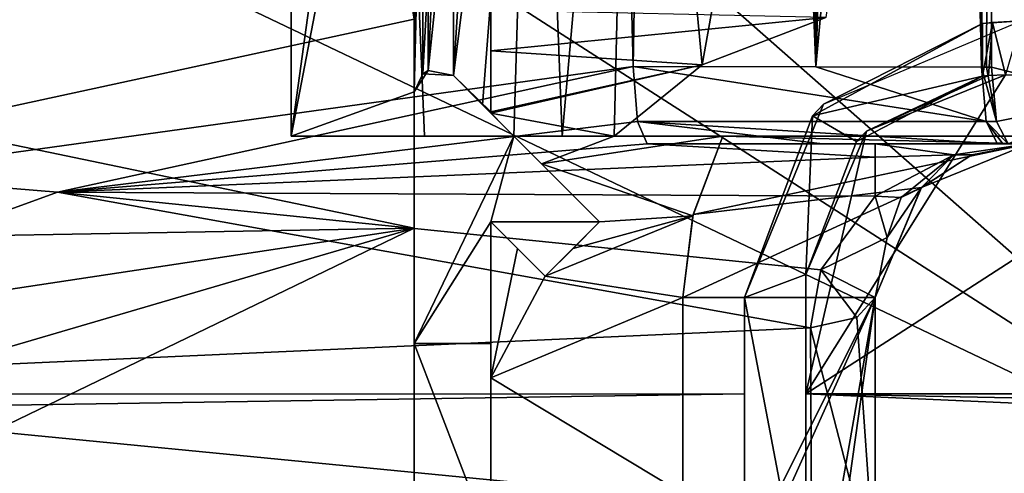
# Model space of a CAD drawing. Extents: x -250 to 250, y -968 to 894.
# Tile 487 of 656: x 208.87 to 221.68, y -960.49 to -954.58. Entities that reach past the tile are written whole.
import ezdxf

# ---------------------------------------------------------------- set-up
doc = ezdxf.new("R2010")
doc.units = 0
doc.header["$LTSCALE"] = 3.583593
for name, color, linetype in [('4459', 7, 'CONTINUOUS'), ('4472', 7, 'CONTINUOUS'), ('4478', 7, 'CONTINUOUS'), ('4506', 7, 'CONTINUOUS'), ('4525', 7, 'CONTINUOUS'), ('4537', 7, 'CONTINUOUS'), ('4543', 7, 'CONTINUOUS'), ('4545', 7, 'CONTINUOUS'), ('4551', 7, 'CONTINUOUS'), ('4559', 7, 'CONTINUOUS'), ('4565', 7, 'CONTINUOUS'), ('4566', 7, 'CONTINUOUS'), ('4567', 7, 'CONTINUOUS'), ('4572', 7, 'CONTINUOUS'), ('4595', 7, 'CONTINUOUS'), ('4600', 7, 'CONTINUOUS'), ('4613', 7, 'CONTINUOUS'), ('4622', 7, 'CONTINUOUS'), ('4676', 7, 'CONTINUOUS'), ('4698', 7, 'CONTINUOUS'), ('4707', 7, 'CONTINUOUS'), ('4708', 7, 'CONTINUOUS'), ('4721', 7, 'CONTINUOUS'), ('4786', 7, 'CONTINUOUS'), ('4787', 7, 'CONTINUOUS'), ('4789', 7, 'CONTINUOUS'), ('4811', 7, 'CONTINUOUS'), ('4815', 7, 'CONTINUOUS'), ('4821', 7, 'CONTINUOUS'), ('4827', 7, 'CONTINUOUS'), ('4857', 7, 'CONTINUOUS'), ('4876', 7, 'CONTINUOUS'), ('4905', 7, 'CONTINUOUS'), ('4917', 7, 'CONTINUOUS'), ('4954', 7, 'CONTINUOUS'), ('4964', 7, 'CONTINUOUS'), ('4973', 7, 'CONTINUOUS'), ('4990', 7, 'CONTINUOUS'), ('5007', 7, 'CONTINUOUS'), ('5041', 7, 'CONTINUOUS'), ('5100', 7, 'CONTINUOUS'), ('5103', 7, 'CONTINUOUS'), ('5106', 7, 'CONTINUOUS'), ('5123', 7, 'CONTINUOUS'), ('5139', 7, 'CONTINUOUS')]:
    doc.layers.add(name, color=color, linetype=linetype)

msp = doc.modelspace()

# ---------------------------------------------------------------- linework, layer by layer
at = {"layer": '4459', "color": 7, "linetype": 'CONTINUOUS'}
for points in [[(216.906, -955.909, -14.415), (216.852, -955.194, -14.705), (221.446, -955.907, -15.3), (216.906, -955.909, -14.415)], [(216.852, -955.194, -14.705), (219.231, -955.197, -15.158), (221.446, -955.907, -15.3), (216.852, -955.194, -14.705)], [(219.231, -955.197, -15.158), (221.384, -955.2, -15.586), (221.446, -955.907, -15.3), (219.231, -955.197, -15.158)], [(221.596, -956.2, -14.609), (216.906, -955.909, -14.415), (221.446, -955.907, -15.3), (221.596, -956.2, -14.609)], [(216.906, -955.909, -14.415), (221.596, -956.2, -14.609), (219.317, -956.2, -14.156), (216.906, -955.909, -14.415)], [(217.035, -956.2, -13.721), (216.906, -955.909, -14.415), (219.317, -956.2, -14.156), (217.035, -956.2, -13.721)]]:
    msp.add_3dface(points, dxfattribs=at)
at = {"layer": '4472', "color": 7, "linetype": 'CONTINUOUS'}
for points in [[(225, -956.1, 12.6), (225, -914.136, 12.6), (212.4, -914.356, 0), (225, -956.1, 12.6)], [(212.401, -956.1, 0.134), (212.4, -914.356, 0), (214, -944.5, -6.145), (212.401, -956.1, 0.134)], [(225, -956.1, 12.6), (212.4, -914.356, 0), (214.134, -956.1, 6.379), (225, -956.1, 12.6)], [(214.134, -956.1, 6.379), (212.4, -914.356, 0), (212.401, -956.1, 0.134), (214.134, -956.1, 6.379)], [(225, -914.576, -12.6), (217.749, -955.172, -10.304), (216.85, -945.65, -9.61), (225, -914.576, -12.6)], [(217.749, -955.172, -10.304), (225, -914.576, -12.6), (219.361, -954.555, -11.268), (217.749, -955.172, -10.304)], [(214, -947.776, -6.145), (212.401, -956.1, 0.134), (214, -944.5, -6.145), (214, -947.776, -6.145)], [(216.85, -945.65, -9.61), (215.926, -956.1, -8.742), (215.571, -946.929, -8.357), (216.85, -945.65, -9.61)], [(216.603, -956.1, -9.394), (215.926, -956.1, -8.742), (216.85, -945.65, -9.61), (216.603, -956.1, -9.394)], [(217.749, -955.172, -10.304), (216.603, -956.1, -9.394), (216.85, -945.65, -9.61), (217.749, -955.172, -10.304)], [(214.891, -955.691, -7.521), (214.512, -955.312, -6.983), (215.571, -946.929, -8.357), (214.891, -955.691, -7.521)], [(215.571, -946.929, -8.357), (214.512, -955.312, -6.983), (214.512, -947.988, -6.983), (215.571, -946.929, -8.357)], [(215.3, -956.1, -8.042), (214.891, -955.691, -7.521), (215.571, -946.929, -8.357), (215.3, -956.1, -8.042)], [(215.926, -956.1, -8.742), (215.3, -956.1, -8.042), (215.571, -946.929, -8.357), (215.926, -956.1, -8.742)], [(214, -955.524, -6.145), (212.401, -956.1, 0.134), (214, -947.776, -6.145), (214, -955.524, -6.145)], [(214.114, -948.011, -6.345), (214, -955.524, -6.145), (214, -947.776, -6.145), (214.114, -948.011, -6.345)], [(214.114, -955.289, -6.345), (214, -955.524, -6.145), (214.114, -948.011, -6.345), (214.114, -955.289, -6.345)], [(214.512, -955.312, -6.983), (214.114, -955.289, -6.345), (214.512, -947.988, -6.983), (214.512, -955.312, -6.983)], [(214.512, -947.988, -6.983), (214.114, -955.289, -6.345), (214.114, -948.011, -6.345), (214.512, -947.988, -6.983)], [(214, -956.1, -6.145), (212.401, -956.1, 0.134), (214, -955.524, -6.145), (214, -956.1, -6.145)]]:
    msp.add_3dface(points, dxfattribs=at)
at = {"layer": '4478', "color": 7, "linetype": 'CONTINUOUS'}
for points in [[(214, -958.8, -3.697), (214, -958.8, -4), (215, -958.8, -4), (214, -958.8, -3.697)], [(215, -958.8, -3.697), (214, -958.8, -3.697), (215, -958.8, -4), (215, -958.8, -3.697)]]:
    msp.add_3dface(points, dxfattribs=at)
at = {"layer": '4506', "color": 7, "linetype": 'CONTINUOUS'}
for points in [[(206.659, -956.608, -13.008), (216.852, -955.194, -14.705), (209.359, -956.828, -12.923), (206.659, -956.608, -13.008)], [(209.359, -956.828, -12.923), (216.852, -955.194, -14.705), (216.906, -955.909, -14.415), (209.359, -956.828, -12.923)], [(217.035, -956.2, -13.721), (209.359, -956.828, -12.923), (216.906, -955.909, -14.415), (217.035, -956.2, -13.721)], [(202.426, -959.348, -12.389), (206.659, -956.608, -13.008), (209.359, -956.828, -12.923), (202.426, -959.348, -12.389)]]:
    msp.add_3dface(points, dxfattribs=at)
at = {"layer": '4525', "color": 7, "linetype": 'CONTINUOUS'}
for points in [[(217.5, -958.2, -3.76), (217.5, -958.2, -7.954), (217.5, -960.751, -7.634), (217.5, -958.2, -3.76)], [(217.5, -963.2, -3.234), (217.5, -958.2, -3.76), (217.5, -960.751, -7.634), (217.5, -963.2, -3.234)]]:
    msp.add_3dface(points, dxfattribs=at)
at = {"layer": '4537', "color": 7, "linetype": 'CONTINUOUS'}
for points in [[(214.134, -956.1, 6.379), (212.401, -956.1, 0.134), (214, -956.1, -3.98), (214.134, -956.1, 6.379)], [(212.401, -956.1, 0.134), (214, -956.1, -6.145), (214, -956.1, -3.98), (212.401, -956.1, 0.134)], [(215.3, -956.1, -3.98), (214.134, -956.1, 6.379), (214, -956.1, -3.98), (215.3, -956.1, -3.98)], [(214.134, -956.1, 6.379), (215.926, -956.1, -8.742), (216.603, -956.1, -9.394), (214.134, -956.1, 6.379)], [(215.926, -956.1, -8.742), (214.134, -956.1, 6.379), (215.3, -956.1, -3.98), (215.926, -956.1, -8.742)], [(214.134, -956.1, 6.379), (216.603, -956.1, -9.394), (218.02, -956.1, -9.145), (214.134, -956.1, 6.379)], [(218.02, -956.1, -3.98), (214.134, -956.1, 6.379), (218.02, -956.1, -9.145), (218.02, -956.1, -3.98)], [(224.624, -956.1, -3.98), (214.134, -956.1, 6.379), (218.02, -956.1, -3.98), (224.624, -956.1, -3.98)], [(225, -956.1, 12.6), (214.134, -956.1, 6.379), (225, -956.1, -4), (225, -956.1, 12.6)], [(225, -956.1, -4), (214.134, -956.1, 6.379), (224.624, -956.1, -3.98), (225, -956.1, -4)], [(215.3, -956.1, -8.042), (215.926, -956.1, -8.742), (215.3, -956.1, -3.98), (215.3, -956.1, -8.042)]]:
    msp.add_3dface(points, dxfattribs=at)
at = {"layer": '4543', "color": 7, "linetype": 'CONTINUOUS'}
for points in [[(215, -957.214, -3.863), (215, -958.8, -3.697), (215, -958.8, -4), (215, -957.214, -3.863)], [(215, -959.245, -8.126), (215, -957.214, -3.863), (215, -958.8, -4), (215, -959.245, -8.126)], [(215, -959.245, -8.126), (215, -957.214, -8.849), (215, -957.214, -3.863), (215, -959.245, -8.126)], [(215, -961.4, -4), (215, -961.4, -8.171), (215, -958.8, -4), (215, -961.4, -4)], [(215, -961.4, -8.171), (215, -959.245, -8.126), (215, -958.8, -4), (215, -961.4, -8.171)]]:
    msp.add_3dface(points, dxfattribs=at)
at = {"layer": '4545', "color": 7, "linetype": 'CONTINUOUS'}
for points in [[(214, -955.524, -10), (214.114, -955.289, -6.345), (214.185, -955.247, -10), (214, -955.524, -10)], [(214, -955.524, -6.145), (214.114, -955.289, -6.345), (214, -955.524, -10), (214, -955.524, -6.145)], [(214.114, -955.289, -6.345), (214.512, -955.312, -6.983), (214.185, -955.247, -10), (214.114, -955.289, -6.345)], [(214.512, -955.312, -6.983), (214.512, -955.312, -10), (214.185, -955.247, -10), (214.512, -955.312, -6.983)]]:
    msp.add_3dface(points, dxfattribs=at)
at = {"layer": '4551', "color": 7, "linetype": 'CONTINUOUS'}
for points in [[(219.361, -954.555, -11.268), (215, -954.459, -12.327), (215, -954.99, -11.089), (219.361, -954.555, -11.268)], [(217.749, -955.172, -10.304), (219.361, -954.555, -11.268), (215, -954.99, -11.089), (217.749, -955.172, -10.304)], [(215, -955.782, -10), (217.749, -955.172, -10.304), (215, -954.99, -11.089), (215, -955.782, -10)], [(215, -955.8, -9.98), (217.749, -955.172, -10.304), (215, -955.791, -9.99), (215, -955.8, -9.98)], [(216.603, -956.1, -9.394), (217.749, -955.172, -10.304), (215, -955.8, -9.98), (216.603, -956.1, -9.394)], [(215, -955.791, -9.99), (217.749, -955.172, -10.304), (215, -955.782, -10), (215, -955.791, -9.99)], [(215.658, -956.458, -9.25), (216.603, -956.1, -9.394), (215, -955.8, -9.98), (215.658, -956.458, -9.25)], [(218.02, -956.1, -9.145), (216.603, -956.1, -9.394), (215.658, -956.458, -9.25), (218.02, -956.1, -9.145)], [(217.628, -957.136, -8.432), (218.02, -956.1, -9.145), (215.658, -956.458, -9.25), (217.628, -957.136, -8.432)], [(216.414, -957.214, -8.6), (217.628, -957.136, -8.432), (215.658, -956.458, -9.25), (216.414, -957.214, -8.6)], [(215, -957.214, -8.849), (215, -959.245, -8.126), (215.346, -957.56, -8.604), (215, -957.214, -8.849)], [(215.707, -957.921, -8.377), (217.628, -957.136, -8.432), (216.069, -957.56, -8.476), (215.707, -957.921, -8.377)], [(217.5, -958.2, -7.954), (217.628, -957.136, -8.432), (215.707, -957.921, -8.377), (217.5, -958.2, -7.954)], [(216.069, -957.56, -8.476), (217.628, -957.136, -8.432), (216.414, -957.214, -8.6), (216.069, -957.56, -8.476)], [(215.346, -957.56, -8.604), (215, -959.245, -8.126), (215.707, -957.921, -8.377), (215.346, -957.56, -8.604)], [(215, -959.245, -8.126), (217.5, -958.2, -7.954), (215.707, -957.921, -8.377), (215, -959.245, -8.126)], [(217.5, -960.751, -7.634), (217.5, -958.2, -7.954), (215, -959.245, -8.126), (217.5, -960.751, -7.634)], [(215, -961.4, -8.171), (217.5, -960.751, -7.634), (215, -959.245, -8.126), (215, -961.4, -8.171)]]:
    msp.add_3dface(points, dxfattribs=at)
at = {"layer": '4559', "color": 7, "linetype": 'CONTINUOUS'}
for points in [[(220.339, -956.9, -10.715), (220.601, -956.77, -10.41), (220.159, -957.418, -9.457), (220.339, -956.9, -10.715)], [(219.293, -957.841, -10.093), (220, -956.881, -10.966), (220.159, -957.418, -9.457), (219.293, -957.841, -10.093)], [(220, -956.881, -10.966), (220.339, -956.9, -10.715), (220.159, -957.418, -9.457), (220, -956.881, -10.966)], [(220, -958.2, -8.778), (219.293, -957.841, -10.093), (220.159, -957.418, -9.457), (220, -958.2, -8.778)], [(219.761, -958.46, -9.372), (219.159, -958.596, -9.683), (219.293, -957.841, -10.093), (219.761, -958.46, -9.372)], [(220, -958.2, -8.778), (219.761, -958.46, -9.372), (219.293, -957.841, -10.093), (220, -958.2, -8.778)]]:
    msp.add_3dface(points, dxfattribs=at)
at = {"layer": '4565', "color": 7, "linetype": 'CONTINUOUS'}
for points in [[(214, -954.578, -12.151), (207.588, -955.966, -11.115), (214, -957.298, -8.978), (214, -954.578, -12.151)], [(207.588, -955.966, -11.115), (204.1, -957.469, -10.633), (214, -957.298, -8.978), (207.588, -955.966, -11.115)], [(204.1, -957.469, -10.633), (204.1, -958.795, -10.139), (214, -957.298, -8.978), (204.1, -957.469, -10.633)], [(204.1, -958.795, -10.139), (204.1, -960.2, -9.971), (214, -957.298, -8.978), (204.1, -958.795, -10.139)], [(204.1, -960.2, -9.971), (205.5, -961.4, -9.846), (214, -957.298, -8.978), (204.1, -960.2, -9.971)], [(205.5, -961.4, -9.846), (214, -961.4, -8.348), (214, -957.298, -8.978), (205.5, -961.4, -9.846)]]:
    msp.add_3dface(points, dxfattribs=at)
at = {"layer": '4566', "color": 7, "linetype": 'CONTINUOUS'}
for points in [[(215, -947.5, -10), (214.512, -947.988, -10), (214.185, -955.247, -10), (215, -947.5, -10)], [(214.512, -955.312, -10), (215, -947.5, -10), (214.185, -955.247, -10), (214.512, -955.312, -10)], [(215, -955.782, -10), (215, -947.5, -10), (214.512, -955.312, -10), (215, -955.782, -10)], [(214, -947.776, -10), (214, -955.524, -10), (214.185, -948.053, -10), (214, -947.776, -10)], [(214.512, -947.988, -10), (214.185, -948.053, -10), (214.185, -955.247, -10), (214.512, -947.988, -10)], [(214.185, -948.053, -10), (214, -955.524, -10), (214.185, -955.247, -10), (214.185, -948.053, -10)], [(215, -955.8, -10), (215, -955.782, -10), (214.512, -955.312, -10), (215, -955.8, -10)]]:
    msp.add_3dface(points, dxfattribs=at)
at = {"layer": '4567', "color": 7, "linetype": 'CONTINUOUS'}
for points in [[(221.516, -955.2, -15.616), (223.117, -955.602, -15.889), (221.58, -955.907, -15.331), (221.516, -955.2, -15.616)], [(223.117, -955.602, -15.889), (221.734, -956.2, -14.64), (221.58, -955.907, -15.331), (223.117, -955.602, -15.889)]]:
    msp.add_3dface(points, dxfattribs=at)
at = {"layer": '4572', "color": 7, "linetype": 'CONTINUOUS'}
for points in [[(221.384, -955.2, -15.586), (220.939, -936.585, -15.476), (221.045, -913.492, -15.504), (221.384, -955.2, -15.586)], [(221.617, -913.6, -15.638), (221.384, -955.2, -15.586), (221.045, -913.492, -15.504), (221.617, -913.6, -15.638)], [(221.384, -955.2, -15.586), (221.617, -913.6, -15.638), (221.45, -955.2, -15.601), (221.384, -955.2, -15.586)], [(221.617, -913.6, -15.638), (221.516, -955.2, -15.616), (221.45, -955.2, -15.601), (221.617, -913.6, -15.638)], [(223.117, -955.602, -15.889), (221.516, -955.2, -15.616), (221.617, -913.6, -15.638), (223.117, -955.602, -15.889)], [(225.001, -913.6, -16), (223.117, -955.602, -15.889), (221.617, -913.6, -15.638), (225.001, -913.6, -16)]]:
    msp.add_3dface(points, dxfattribs=at)
at = {"layer": '4595', "color": 7, "linetype": 'CONTINUOUS'}
for points in [[(209.359, -956.828, -12.923), (217.035, -956.2, -13.721), (220, -956.374, -12.032), (209.359, -956.828, -12.923)], [(217.035, -956.2, -13.721), (220, -956.2, -13.199), (220, -956.374, -12.032), (217.035, -956.2, -13.721)], [(220, -956.881, -10.966), (209.359, -956.828, -12.923), (220, -956.374, -12.032), (220, -956.881, -10.966)], [(202.426, -959.348, -12.389), (209.359, -956.828, -12.923), (219.159, -958.596, -9.683), (202.426, -959.348, -12.389)], [(219.159, -958.596, -9.683), (209.359, -956.828, -12.923), (219.293, -957.841, -10.093), (219.159, -958.596, -9.683)], [(209.359, -956.828, -12.923), (220, -956.881, -10.966), (219.293, -957.841, -10.093), (209.359, -956.828, -12.923)], [(202.426, -959.348, -12.389), (219.159, -958.596, -9.683), (219.171, -960.98, -9.422), (202.426, -959.348, -12.389)], [(202.947, -960.673, -12.234), (202.426, -959.348, -12.389), (219.171, -960.98, -9.422), (202.947, -960.673, -12.234)]]:
    msp.add_3dface(points, dxfattribs=at)
at = {"layer": '4600', "color": 7, "linetype": 'CONTINUOUS'}
for points in [[(222, -956.2, -12.846), (222, -956.2, -3.97), (220.606, -956.766, -3.91), (222, -956.2, -12.846)], [(221.261, -956.342, -11.595), (222, -956.2, -12.846), (220.606, -956.766, -3.91), (221.261, -956.342, -11.595)], [(220.601, -956.77, -10.41), (221.261, -956.342, -11.595), (220.606, -956.766, -3.91), (220.601, -956.77, -10.41)], [(220.601, -956.77, -10.41), (220.606, -956.766, -3.91), (220, -958.2, -3.76), (220.601, -956.77, -10.41)], [(220.159, -957.418, -9.457), (220.601, -956.77, -10.41), (220, -958.2, -3.76), (220.159, -957.418, -9.457)], [(220, -958.2, -8.778), (220.159, -957.418, -9.457), (220, -958.2, -3.76), (220, -958.2, -8.778)]]:
    msp.add_3dface(points, dxfattribs=at)
at = {"layer": '4613', "color": 7, "linetype": 'CONTINUOUS'}
for points in [[(222, -956.2, -3.97), (218.02, -956.1, -3.98), (217.632, -957.119, -3.873), (222, -956.2, -3.97)], [(222, -956.2, -3.97), (224.624, -956.1, -3.98), (218.02, -956.1, -3.98), (222, -956.2, -3.97)], [(220.606, -956.766, -3.91), (222, -956.2, -3.97), (217.632, -957.119, -3.873), (220.606, -956.766, -3.91)], [(220, -958.2, -3.76), (220.606, -956.766, -3.91), (217.5, -958.2, -3.76), (220, -958.2, -3.76)], [(217.5, -958.2, -3.76), (220.606, -956.766, -3.91), (217.632, -957.119, -3.873), (217.5, -958.2, -3.76)], [(218.2, -962.2, -3.339), (220, -958.2, -3.76), (217.5, -963.2, -3.234), (218.2, -962.2, -3.339)], [(217.5, -963.2, -3.234), (220, -958.2, -3.76), (217.5, -958.2, -3.76), (217.5, -963.2, -3.234)], [(219.3, -962.2, -3.339), (220, -958.2, -3.76), (218.2, -962.2, -3.339), (219.3, -962.2, -3.339)], [(220, -963.2, -3.234), (220, -958.2, -3.76), (219.3, -963.2, -3.234), (220, -963.2, -3.234)], [(219.3, -963.2, -3.234), (220, -958.2, -3.76), (219.3, -962.2, -3.339), (219.3, -963.2, -3.234)]]:
    msp.add_3dface(points, dxfattribs=at)
at = {"layer": '4622', "color": 7, "linetype": 'CONTINUOUS'}
for points in [[(206.659, -956.608, -13.008), (209.427, -904.599, -12.771), (211.54, -911.095, -13.294), (206.659, -956.608, -13.008)], [(209.427, -904.599, -12.771), (206.659, -956.608, -13.008), (207.314, -904.644, -12.329), (209.427, -904.599, -12.771)], [(219.23, -905.346, -15.037), (219.231, -955.197, -15.158), (219.077, -908.608, -15.005), (219.23, -905.346, -15.037)], [(219.523, -906.15, -15.111), (219.231, -955.197, -15.158), (219.23, -905.346, -15.037), (219.523, -906.15, -15.111)], [(219.929, -913.8, -15.22), (219.231, -955.197, -15.158), (219.523, -906.15, -15.111), (219.929, -913.8, -15.22)], [(219.077, -908.608, -15.005), (219.231, -955.197, -15.158), (219.078, -910.365, -15.009), (219.077, -908.608, -15.005)], [(219.078, -910.365, -15.009), (219.231, -955.197, -15.158), (219.079, -912.099, -15.013), (219.078, -910.365, -15.009)], [(212.258, -912.854, -13.465), (206.659, -956.608, -13.008), (211.54, -911.095, -13.294), (212.258, -912.854, -13.465)], [(219.079, -912.099, -15.013), (219.231, -955.197, -15.158), (218.648, -913.148, -14.912), (219.079, -912.099, -15.013)], [(214.019, -913.596, -13.855), (206.659, -956.608, -13.008), (212.258, -912.854, -13.465), (214.019, -913.596, -13.855)], [(218.648, -913.148, -14.912), (219.231, -955.197, -15.158), (217.569, -913.598, -14.66), (218.648, -913.148, -14.912)], [(215.796, -913.597, -14.252), (206.659, -956.608, -13.008), (214.019, -913.596, -13.855), (215.796, -913.597, -14.252)], [(216.852, -955.194, -14.705), (206.659, -956.608, -13.008), (215.796, -913.597, -14.252), (216.852, -955.194, -14.705)], [(217.569, -913.598, -14.66), (216.852, -955.194, -14.705), (215.796, -913.597, -14.252), (217.569, -913.598, -14.66)], [(219.231, -955.197, -15.158), (216.852, -955.194, -14.705), (217.569, -913.598, -14.66), (219.231, -955.197, -15.158)], [(220.263, -913.8, -15.301), (219.231, -955.197, -15.158), (219.929, -913.8, -15.22), (220.263, -913.8, -15.301)], [(220.596, -913.8, -15.382), (219.231, -955.197, -15.158), (220.263, -913.8, -15.301), (220.596, -913.8, -15.382)], [(220.939, -936.585, -15.476), (219.231, -955.197, -15.158), (220.596, -913.8, -15.382), (220.939, -936.585, -15.476)], [(221.384, -955.2, -15.586), (219.231, -955.197, -15.158), (220.939, -936.585, -15.476), (221.384, -955.2, -15.586)]]:
    msp.add_3dface(points, dxfattribs=at)
at = {"layer": '4676', "color": 7, "linetype": 'CONTINUOUS'}
for points in [[(214, -947.776, -10), (214, -954.578, -12.151), (214, -955.524, -10), (214, -947.776, -10)], [(214, -955.524, -10), (214, -954.578, -12.151), (214, -957.298, -8.978), (214, -955.524, -10)], [(214, -956.1, -6.145), (214, -955.524, -6.145), (214, -957.298, -8.978), (214, -956.1, -6.145)], [(214, -955.524, -6.145), (214, -955.524, -10), (214, -957.298, -8.978), (214, -955.524, -6.145)], [(214, -956.1, -3.98), (214, -956.1, -6.145), (214, -957.298, -8.978), (214, -956.1, -3.98)], [(214, -958.8, -3.697), (214, -956.1, -3.98), (214, -958.8, -4), (214, -958.8, -3.697)], [(214, -958.8, -4), (214, -956.1, -3.98), (214, -957.298, -8.978), (214, -958.8, -4)], [(214, -961.4, -8.348), (214, -958.8, -4), (214, -957.298, -8.978), (214, -961.4, -8.348)], [(214, -961.4, -8.348), (214, -961.4, -4), (214, -958.8, -4), (214, -961.4, -8.348)]]:
    msp.add_3dface(points, dxfattribs=at)
at = {"layer": '4698', "color": 7, "linetype": 'CONTINUOUS'}
for points in [[(215.707, -957.921, -8.377), (216.069, -957.56, -8.476), (216.414, -957.214, -3.863), (215.707, -957.921, -8.377)], [(215.707, -957.921, -8.377), (216.414, -957.214, -3.863), (215.707, -957.921, -3.789), (215.707, -957.921, -8.377)], [(216.069, -957.56, -8.476), (216.414, -957.214, -8.6), (216.414, -957.214, -3.863), (216.069, -957.56, -8.476)]]:
    msp.add_3dface(points, dxfattribs=at)
at = {"layer": '4707', "color": 7, "linetype": 'CONTINUOUS'}
for points in [[(215, -950.981, -12.299), (215, -947.5, -12.272), (215, -955.782, -10), (215, -950.981, -12.299)], [(215, -955.782, -10), (215, -947.5, -12.272), (215, -947.5, -10), (215, -955.782, -10)], [(215, -950.981, -12.299), (215, -955.782, -10), (215, -954.99, -11.089), (215, -950.981, -12.299)], [(215, -954.459, -12.327), (215, -950.981, -12.299), (215, -954.99, -11.089), (215, -954.459, -12.327)]]:
    msp.add_3dface(points, dxfattribs=at)
at = {"layer": '4708', "color": 7, "linetype": 'CONTINUOUS'}
for points in [[(221.384, -955.2, -15.586), (221.45, -955.2, -15.601), (221.58, -955.907, -15.331), (221.384, -955.2, -15.586)], [(221.384, -955.2, -15.586), (221.58, -955.907, -15.331), (221.446, -955.907, -15.3), (221.384, -955.2, -15.586)], [(221.45, -955.2, -15.601), (221.516, -955.2, -15.616), (221.58, -955.907, -15.331), (221.45, -955.2, -15.601)], [(221.665, -956.2, -14.625), (221.596, -956.2, -14.609), (221.446, -955.907, -15.3), (221.665, -956.2, -14.625)], [(221.58, -955.907, -15.331), (221.734, -956.2, -14.64), (221.446, -955.907, -15.3), (221.58, -955.907, -15.331)], [(221.734, -956.2, -14.64), (221.665, -956.2, -14.625), (221.446, -955.907, -15.3), (221.734, -956.2, -14.64)]]:
    msp.add_3dface(points, dxfattribs=at)
at = {"layer": '4721', "color": 7, "linetype": 'CONTINUOUS'}
for points in [[(221.024, -956.343, -11.959), (222, -956.2, -12.846), (221.261, -956.342, -11.595), (221.024, -956.343, -11.959)], [(220.339, -956.9, -10.715), (220, -956.881, -10.966), (221.024, -956.343, -11.959), (220.339, -956.9, -10.715)], [(220.601, -956.77, -10.41), (220.339, -956.9, -10.715), (221.024, -956.343, -11.959), (220.601, -956.77, -10.41)], [(220.601, -956.77, -10.41), (221.024, -956.343, -11.959), (221.261, -956.342, -11.595), (220.601, -956.77, -10.41)]]:
    msp.add_3dface(points, dxfattribs=at)
at = {"layer": '4786', "color": 7, "linetype": 'CONTINUOUS'}
for points in [[(222, -956.2, -12.846), (221.024, -956.343, -11.959), (220, -956.2, -13.199), (222, -956.2, -12.846)], [(220, -956.2, -13.199), (221.024, -956.343, -11.959), (220, -956.374, -12.032), (220, -956.2, -13.199)], [(221.024, -956.343, -11.959), (220, -956.881, -10.966), (220, -956.374, -12.032), (221.024, -956.343, -11.959)]]:
    msp.add_3dface(points, dxfattribs=at)
at = {"layer": '4787', "color": 7, "linetype": 'CONTINUOUS'}
for points in [[(220, -956.2, -13.199), (217.035, -956.2, -13.721), (219.317, -956.2, -14.156), (220, -956.2, -13.199)], [(221.596, -956.2, -14.609), (220, -956.2, -13.199), (219.317, -956.2, -14.156), (221.596, -956.2, -14.609)], [(222, -956.2, -12.846), (220, -956.2, -13.199), (221.734, -956.2, -14.333), (222, -956.2, -12.846)], [(221.734, -956.2, -14.333), (220, -956.2, -13.199), (221.734, -956.2, -14.64), (221.734, -956.2, -14.333)], [(221.734, -956.2, -14.64), (220, -956.2, -13.199), (221.665, -956.2, -14.625), (221.734, -956.2, -14.64)], [(221.665, -956.2, -14.625), (220, -956.2, -13.199), (221.596, -956.2, -14.609), (221.665, -956.2, -14.625)]]:
    msp.add_3dface(points, dxfattribs=at)
at = {"layer": '4789', "color": 7, "linetype": 'CONTINUOUS'}
for points in [[(214.512, -955.312, -6.983), (215, -955.8, -9.98), (215, -955.8, -10), (214.512, -955.312, -6.983)], [(214.512, -955.312, -6.983), (215, -955.8, -10), (214.512, -955.312, -10), (214.512, -955.312, -6.983)], [(214.512, -955.312, -6.983), (215.658, -956.458, -9.25), (215, -955.8, -9.98), (214.512, -955.312, -6.983)], [(214.512, -955.312, -6.983), (214.891, -955.691, -7.521), (215.658, -956.458, -9.25), (214.512, -955.312, -6.983)], [(214.891, -955.691, -7.521), (215.3, -956.1, -8.042), (215.658, -956.458, -9.25), (214.891, -955.691, -7.521)], [(215.3, -956.1, -8.042), (216.414, -957.214, -8.6), (215.658, -956.458, -9.25), (215.3, -956.1, -8.042)], [(216.414, -957.214, -8.6), (215.3, -956.1, -3.98), (216.414, -957.214, -3.863), (216.414, -957.214, -8.6)], [(215.3, -956.1, -8.042), (215.3, -956.1, -3.98), (216.414, -957.214, -8.6), (215.3, -956.1, -8.042)]]:
    msp.add_3dface(points, dxfattribs=at)
at = {"layer": '4811', "color": 7, "linetype": 'CONTINUOUS'}
for points in [[(220, -961.853, -8.642), (220, -958.2, -8.778), (220, -958.2, -3.76), (220, -961.853, -8.642)], [(220, -961.853, -8.642), (220, -958.2, -3.76), (220, -963.2, -7.976), (220, -961.853, -8.642)], [(220, -958.2, -3.76), (220, -963.2, -3.234), (220, -963.2, -7.976), (220, -958.2, -3.76)]]:
    msp.add_3dface(points, dxfattribs=at)
at = {"layer": '4815', "color": 7, "linetype": 'CONTINUOUS'}
for points in [[(215.3, -956.1, -3.98), (214, -958.8, -3.697), (215, -957.214, -3.863), (215.3, -956.1, -3.98)], [(215.3, -956.1, -3.98), (214, -956.1, -3.98), (214, -958.8, -3.697), (215.3, -956.1, -3.98)], [(216.414, -957.214, -3.863), (215.3, -956.1, -3.98), (215, -957.214, -3.863), (216.414, -957.214, -3.863)], [(215, -957.214, -3.863), (214, -958.8, -3.697), (215, -958.8, -3.697), (215, -957.214, -3.863)], [(215.707, -957.921, -3.789), (216.414, -957.214, -3.863), (215, -957.214, -3.863), (215.707, -957.921, -3.789)]]:
    msp.add_3dface(points, dxfattribs=at)
at = {"layer": '4821', "color": 7, "linetype": 'CONTINUOUS'}
for points in [[(219.761, -958.46, -9.372), (220, -958.2, -8.778), (220, -961.853, -8.642), (219.761, -958.46, -9.372)], [(219.159, -958.596, -9.683), (219.761, -958.46, -9.372), (220, -961.853, -8.642), (219.159, -958.596, -9.683)], [(219.171, -960.98, -9.422), (219.159, -958.596, -9.683), (220, -961.853, -8.642), (219.171, -960.98, -9.422)]]:
    msp.add_3dface(points, dxfattribs=at)
at = {"layer": '4827', "color": 7, "linetype": 'CONTINUOUS'}
for points in [[(214, -958.8, -4), (215, -961.4, -4), (215, -958.8, -4), (214, -958.8, -4)], [(214, -958.8, -4), (214, -961.4, -4), (215, -961.4, -4), (214, -958.8, -4)]]:
    msp.add_3dface(points, dxfattribs=at)
at = {"layer": '4857', "color": 7, "linetype": 'CONTINUOUS'}
for points in [[(215, -955.791, -9.99), (215, -955.782, -10), (215, -955.8, -10), (215, -955.791, -9.99)], [(215, -955.8, -9.98), (215, -955.791, -9.99), (215, -955.8, -10), (215, -955.8, -9.98)]]:
    msp.add_3dface(points, dxfattribs=at)
at = {"layer": '4876', "color": 7, "linetype": 'CONTINUOUS'}
msp.add_3dface([(214, -954.578, -12.151), (207.405, -913.082, -10.429), (207.588, -955.966, -11.115), (214, -954.578, -12.151)], dxfattribs=at)
at = {"layer": '4905', "color": 7, "linetype": 'CONTINUOUS'}
for points in [[(218.02, -956.1, -3.98), (218.02, -956.1, -9.145), (217.628, -957.136, -8.432), (218.02, -956.1, -3.98)], [(217.632, -957.119, -3.873), (218.02, -956.1, -3.98), (217.628, -957.136, -8.432), (217.632, -957.119, -3.873)], [(217.5, -958.2, -3.76), (217.632, -957.119, -3.873), (217.628, -957.136, -8.432), (217.5, -958.2, -3.76)], [(217.5, -958.2, -3.76), (217.628, -957.136, -8.432), (217.5, -958.2, -7.954), (217.5, -958.2, -3.76)]]:
    msp.add_3dface(points, dxfattribs=at)
at = {"layer": '4917', "color": 7, "linetype": 'CONTINUOUS'}
for points in [[(215, -957.214, -8.849), (215.346, -957.56, -8.604), (215, -957.214, -3.863), (215, -957.214, -8.849)], [(215.346, -957.56, -8.604), (215.707, -957.921, -8.377), (215, -957.214, -3.863), (215.346, -957.56, -8.604)], [(215.707, -957.921, -8.377), (215.707, -957.921, -3.789), (215, -957.214, -3.863), (215.707, -957.921, -8.377)]]:
    msp.add_3dface(points, dxfattribs=at)
at = {"layer": '4954', "color": 7, "linetype": 'CONTINUOUS'}
for points in [[(219.1, -957.9, 19.479), (219.1, -962.719, 5.688), (219.1, -962.4, -1.5), (219.1, -957.9, 19.479)], [(219.1, -959.454, 19.642), (219.1, -962.719, 5.688), (219.1, -957.9, 19.479), (219.1, -959.454, 19.642)], [(219.1, -957.9, -1.5), (219.1, -957.9, 19.479), (219.1, -962.4, -1.5), (219.1, -957.9, -1.5)]]:
    msp.add_3dface(points, dxfattribs=at)
at = {"layer": '4964', "color": 7, "linetype": 'CONTINUOUS'}
for points in [[(132.5, -959.454, 19.643), (218.3, -959.454, 19.642), (132.5, -960.776, 14.806), (132.5, -959.454, 19.643)], [(218.3, -959.454, 19.642), (218.3, -962.719, 5.688), (132.5, -960.776, 14.806), (218.3, -959.454, 19.642)]]:
    msp.add_3dface(points, dxfattribs=at)
at = {"layer": '4973', "color": 7, "linetype": 'CONTINUOUS'}
for points in [[(221.4, -954.635, -1.5), (221.4, -955.317, -1.5), (219.184, -955.837, -1.5), (221.4, -954.635, -1.5)], [(221.4, -955.317, -1.5), (219.758, -956.171, -1.5), (219.184, -955.837, -1.5), (221.4, -955.317, -1.5)], [(219.1, -957.9, -1.5), (218.3, -958.2, -1.5), (219.184, -955.837, -1.5), (219.1, -957.9, -1.5)], [(219.758, -956.171, -1.5), (219.1, -957.9, -1.5), (219.184, -955.837, -1.5), (219.758, -956.171, -1.5)], [(218.3, -958.2, -1.5), (219.1, -957.9, -1.5), (219.1, -962.4, -1.5), (218.3, -958.2, -1.5)], [(218.3, -962.4, -1.5), (218.3, -958.2, -1.5), (219.1, -962.4, -1.5), (218.3, -962.4, -1.5)]]:
    msp.add_3dface(points, dxfattribs=at)
at = {"layer": '4990', "color": 7, "linetype": 'CONTINUOUS'}
for points in [[(225.657, -961.03, 22.824), (225.233, -901.141, 16.53), (205.56, -943.362, 20.967), (225.657, -961.03, 22.824)], [(204.384, -947.358, 21.387), (225.657, -961.03, 22.824), (205.56, -943.362, 20.967), (204.384, -947.358, 21.387)], [(200.611, -949.077, 21.568), (225.657, -961.03, 22.824), (204.384, -947.358, 21.387), (200.611, -949.077, 21.568)], [(132.5, -961.03, 22.824), (225.657, -961.03, 22.824), (200.611, -949.077, 21.568), (132.5, -961.03, 22.824)]]:
    msp.add_3dface(points, dxfattribs=at)
at = {"layer": '5007', "color": 7, "linetype": 'CONTINUOUS'}
for points in [[(225.544, -959.454, 19.642), (219.1, -959.454, 19.642), (225.523, -955.3, 19.206), (225.544, -959.454, 19.642)], [(221.7, -955.3, 19.206), (219.1, -959.454, 19.642), (219.887, -956.036, 19.283), (221.7, -955.3, 19.206)], [(219.1, -959.454, 19.642), (221.7, -955.3, 19.206), (225.523, -955.3, 19.206), (219.1, -959.454, 19.642)], [(219.1, -959.454, 19.642), (219.1, -957.9, 19.479), (219.887, -956.036, 19.283), (219.1, -959.454, 19.642)]]:
    msp.add_3dface(points, dxfattribs=at)
at = {"layer": '5041', "color": 7, "linetype": 'CONTINUOUS'}
for points in [[(221.4, -954.635, -0.4), (221.4, -955.317, -0.4), (221.4, -955.317, -1.5), (221.4, -954.635, -0.4)], [(221.4, -954.635, -0.4), (221.4, -955.317, -1.5), (221.4, -954.635, -1.5), (221.4, -954.635, -0.4)]]:
    msp.add_3dface(points, dxfattribs=at)
at = {"layer": '5100', "color": 7, "linetype": 'CONTINUOUS'}
for points in [[(218.3, -958.2, -1.5), (218.3, -962.719, 5.688), (218.3, -958.2, 19.51), (218.3, -958.2, -1.5)], [(218.3, -962.4, -1.5), (218.3, -962.719, 5.688), (218.3, -958.2, -1.5), (218.3, -962.4, -1.5)], [(218.3, -962.719, 5.688), (218.3, -959.454, 19.642), (218.3, -958.2, 19.51), (218.3, -962.719, 5.688)]]:
    msp.add_3dface(points, dxfattribs=at)
at = {"layer": '5103', "color": 7, "linetype": 'CONTINUOUS'}
for points in [[(221.4, -954.635, -0.4), (221.528, -954.619, 0.55), (221.4, -955.317, -0.4), (221.4, -954.635, -0.4)], [(221.4, -955.317, -0.4), (221.528, -954.619, 0.55), (221.476, -955.31, 0.336), (221.4, -955.317, -0.4)], [(221.476, -955.31, 0.336), (221.528, -954.619, 0.55), (221.7, -955.3, 1.039), (221.476, -955.31, 0.336)], [(221.528, -954.619, 0.55), (221.9, -954.6, 1.43), (221.7, -955.3, 1.039), (221.528, -954.619, 0.55)]]:
    msp.add_3dface(points, dxfattribs=at)
at = {"layer": '5106', "color": 7, "linetype": 'CONTINUOUS'}
for points in [[(219.758, -956.171, -1.5), (221.4, -955.317, -1.5), (219.887, -956.036, 19.283), (219.758, -956.171, -1.5)], [(221.7, -955.3, 1.039), (221.7, -955.3, 19.206), (219.887, -956.036, 19.283), (221.7, -955.3, 1.039)], [(221.476, -955.31, 0.336), (221.7, -955.3, 1.039), (219.887, -956.036, 19.283), (221.476, -955.31, 0.336)], [(221.4, -955.317, -0.4), (221.476, -955.31, 0.336), (219.887, -956.036, 19.283), (221.4, -955.317, -0.4)], [(221.4, -955.317, -1.5), (221.4, -955.317, -0.4), (219.887, -956.036, 19.283), (221.4, -955.317, -1.5)], [(219.1, -957.9, 19.479), (219.758, -956.171, -1.5), (219.887, -956.036, 19.283), (219.1, -957.9, 19.479)], [(219.1, -957.9, -1.5), (219.758, -956.171, -1.5), (219.1, -957.9, 19.479), (219.1, -957.9, -1.5)]]:
    msp.add_3dface(points, dxfattribs=at)
at = {"layer": '5123', "color": 7, "linetype": 'CONTINUOUS'}
for points in [[(221.4, -954.635, -0.4), (219.184, -955.837, -1.5), (219.328, -955.682, 19.246), (221.4, -954.635, -0.4)], [(221.4, -954.635, -0.4), (221.4, -954.635, -1.5), (219.184, -955.837, -1.5), (221.4, -954.635, -0.4)], [(221.9, -954.6, 19.132), (221.4, -954.635, -0.4), (219.328, -955.682, 19.246), (221.9, -954.6, 19.132)], [(221.528, -954.619, 0.55), (221.4, -954.635, -0.4), (221.9, -954.6, 19.132), (221.528, -954.619, 0.55)], [(221.9, -954.6, 1.43), (221.528, -954.619, 0.55), (221.9, -954.6, 19.132), (221.9, -954.6, 1.43)], [(219.184, -955.837, -1.5), (218.3, -958.2, -1.5), (219.328, -955.682, 19.246), (219.184, -955.837, -1.5)], [(218.3, -958.2, -1.5), (218.3, -958.2, 19.51), (219.328, -955.682, 19.246), (218.3, -958.2, -1.5)]]:
    msp.add_3dface(points, dxfattribs=at)
at = {"layer": '5139', "color": 7, "linetype": 'CONTINUOUS'}
for points in [[(225.544, -959.454, 19.642), (228.478, -959.634, 19.025), (219.1, -959.454, 19.642), (225.544, -959.454, 19.642)], [(219.1, -959.454, 19.642), (230.9, -959.977, 17.816), (219.1, -962.719, 5.688), (219.1, -959.454, 19.642)], [(228.478, -959.634, 19.025), (230.9, -959.977, 17.816), (219.1, -959.454, 19.642), (228.478, -959.634, 19.025)], [(230.9, -959.977, 17.816), (230.9, -962.806, 5.184), (219.1, -962.719, 5.688), (230.9, -959.977, 17.816)]]:
    msp.add_3dface(points, dxfattribs=at)

doc.saveas('drawing.dxf')
